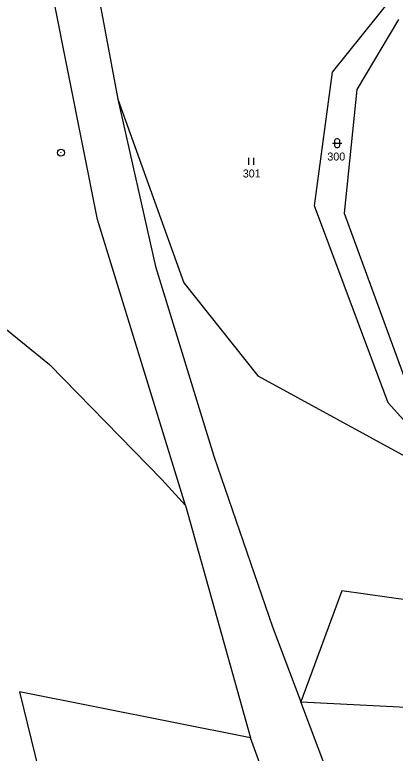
# Model space of a CAD drawing. Extents: x -866656 to -858817, y -1041816 to -1038653.
# Drawn here: x -865305.6 to -865224.8, y -1040665.3 to -1040508.5 of the extents above; entities that cross this region are included whole.
import ezdxf

# ---------------------------------------------------------------- set-up
doc = ezdxf.new("R2010")
doc.units = 0
doc.layers.add('Vrstva 1', color=7, linetype='Continuous')

msp = doc.modelspace()

# ---------------------------------------------------------------- linework, layer by layer
at = {"layer": 'Vrstva 1'}
for p, q in [((-865290.21, -1040491.62), (-865283.69, -1040526.36)), ((-865288.03, -1040551.96), (-865297.37, -1040504.93)), ((-865238.1, -1040520.68), (-865225.24, -1040504.64)), ((-865224.07, -1040509.48), (-865232.92, -1040524.35)), ((-865241.94, -1040549.08), (-865238.1, -1040520.68)), ((-865232.92, -1040524.35), (-865235.59, -1040550.58)), ((-865283.69, -1040526.36), (-865269.67, -1040565.43)), ((-865283.69, -1040526.36), (-865275.67, -1040561.95)), ((-865237.6, -1040535.13), (-865237.5, -1040534.93)), ((-865237.6, -1040536.33), (-865237.6, -1040535.13)), ((-865237.5, -1040534.93), (-865237.4, -1040534.83)), ((-865237.4, -1040534.83), (-865237.2, -1040534.73)), ((-865237.2, -1040534.73), (-865237, -1040534.73)), ((-865237, -1040534.73), (-865236.8, -1040534.83)), ((-865236.8, -1040534.83), (-865236.7, -1040534.93)), ((-865236.7, -1040534.93), (-865236.6, -1040535.13)), ((-865236.6, -1040535.13), (-865236.6, -1040536.33)), ((-865238.1, -1040535.73), (-865236.1, -1040535.73)), ((-865237.5, -1040536.53), (-865237.6, -1040536.33)), ((-865237.4, -1040536.63), (-865237.5, -1040536.53)), ((-865237.2, -1040536.73), (-865237.4, -1040536.63)), ((-865236.8, -1040536.63), (-865237, -1040536.73)), ((-865236.7, -1040536.53), (-865236.8, -1040536.63)), ((-865236.6, -1040536.33), (-865236.7, -1040536.53)), ((-865237, -1040536.73), (-865237.2, -1040536.73)), ((-865255.85, -1040540.33), (-865255.85, -1040538.83)), ((-865254.85, -1040538.83), (-865254.85, -1040540.33)), ((-865226.28, -1040590.92), (-865241.94, -1040549.08)), ((-865235.59, -1040550.58), (-865221.4, -1040589.51)), ((-865269.31, -1040612.67), (-865288.03, -1040551.96)), ((-865332.96, -1040554.59), (-865298.24, -1040582.77)), ((-865275.67, -1040561.95), (-865263.32, -1040602.21)), ((-865269.67, -1040565.43), (-865253.96, -1040585.17)), ((-865298.24, -1040582.77), (-865274.36, -1040607.17)), ((-865253.96, -1040585.17), (-865209.74, -1040609.32)), ((-865226.28, -1040590.92), (-865209.74, -1040609.32)), ((-865263.32, -1040602.21), (-865250.82, -1040638.5)), ((-865274.36, -1040607.17), (-865269.31, -1040612.67)), ((-865269.31, -1040612.67), (-865255.51, -1040662.07)), ((-865236.13, -1040630.81), (-865244.81, -1040654.37)), ((-865199.55, -1040635.99), (-865236.13, -1040630.81)), ((-865250.82, -1040638.5), (-865244.81, -1040654.37)), ((-865304.57, -1040652.25), (-865289.61, -1040713.75)), ((-865255.51, -1040662.07), (-865304.57, -1040652.25)), ((-865244.81, -1040654.37), (-865201.05, -1040656.71)), ((-865232.75, -1040686.53), (-865244.81, -1040654.37)), ((-865242.4, -1040697.5), (-865255.51, -1040662.07))]:
    msp.add_line(p, q, dxfattribs=at)
for radius in [0.75, 0.01]:
    msp.add_circle((-865295.79, -1040537.76), radius, dxfattribs=at)

# ---------------------------------------------------------------- texts
for s, p in [('300', (-865239.18, -1040539.43)), ('301', (-865257.15, -1040543.03))]:
    msp.add_text(s, height=1.7, dxfattribs=at).set_placement(p)

doc.saveas('drawing.dxf')
